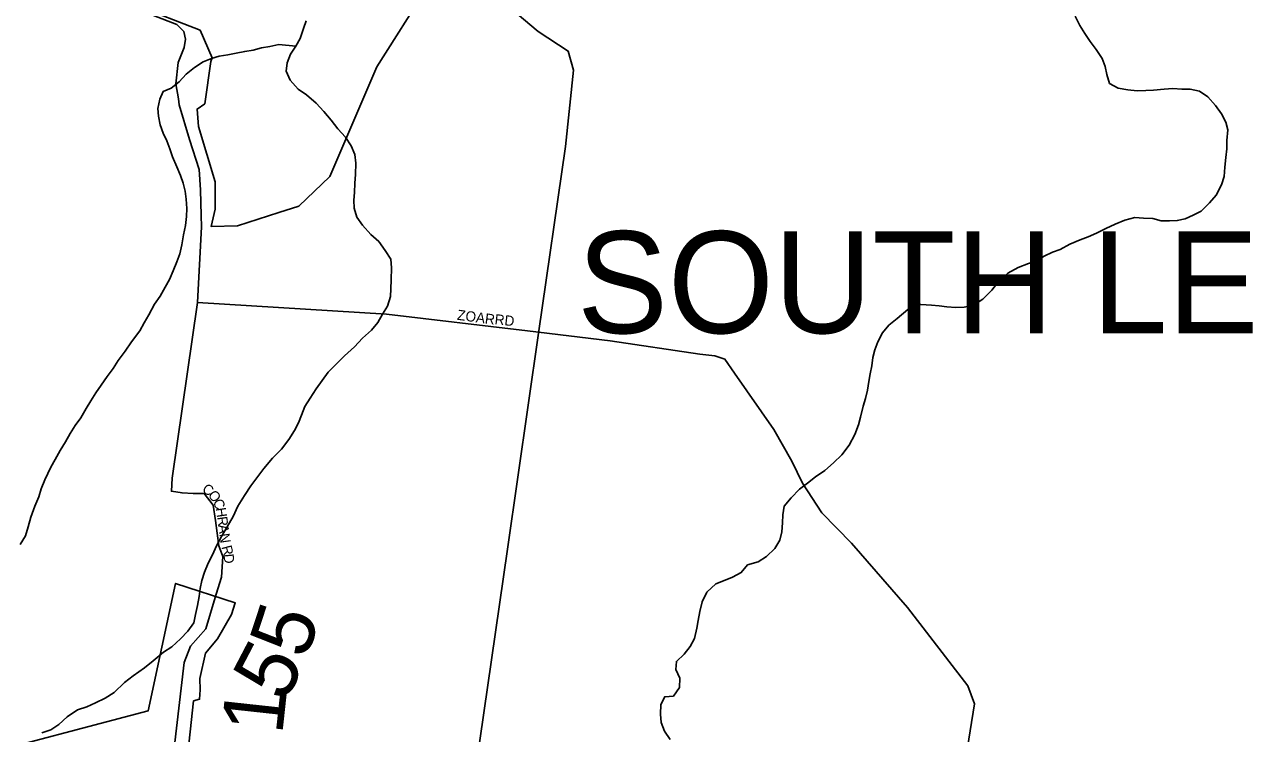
# Model space of a CAD drawing. Extents: x 0 to 34, y -4 to 22.
# Drawn here: x 5.794 to 6.594, y 16.882 to 17.346 of the extents above; entities that cross this region are included whole.
import ezdxf

# ---------------------------------------------------------------- set-up
doc = ezdxf.new("R2010")
doc.units = 0
for name, color, linetype in [('GM_X_City_Street', 7, 'Continuous'), ('GM_X_City_Street_Text', 7, 'Continuous'), ('GM_X_Corporation', 7, 'Continuous'), ('GM_X_Corporation_Text', 7, 'Continuous'), ('GM_X_County_Road', 7, 'Continuous'), ('GM_X_Minor_River', 7, 'Continuous'), ('GM_X_Township_Road', 7, 'Continuous'), ('GM_X_Township_Road_Text', 7, 'Continuous')]:
    doc.layers.add(name, color=color, linetype=linetype)

msp = doc.modelspace()

# ---------------------------------------------------------------- linework, layer by layer
at = {"layer": 'GM_X_City_Street'}
for points in [[(5.89507, 17.29738), (5.89345, 17.30734), (5.895, 17.3211), (5.89879, 17.33091), (5.89964, 17.33642), (5.89861, 17.34158), (5.89414, 17.34605), (5.86627, 17.35672), (5.84872, 17.36257), (5.8408, 17.36601), (5.82996, 17.37083), (5.80845, 17.38339), (5.78505, 17.39371), (5.73206, 17.41333), (5.69146, 17.42984), (5.64225, 17.44911), (5.6075, 17.46529), (5.57168, 17.47678), (5.51141, 17.49667), (5.40296, 17.52841)], [(6.12342, 17.14557), (6.03127, 17.15662), (5.90758, 17.16423), (5.91028, 17.21366), (5.91003, 17.22109)], [(5.90467, 17.03925), (5.89749, 17.03961), (5.89056, 17.04077), (5.89094, 17.04924), (5.90758, 17.16423)], [(5.91989, 16.97341), (5.92325, 16.98446), (5.92414, 16.99807), (5.92166, 17.00508), (5.91945, 17.0217), (5.91791, 17.03172), (5.91194, 17.03923), (5.905, 17.03923), (5.90467, 17.03925)]]:
    msp.add_lwpolyline(points, dxfattribs=at)
at = {"layer": 'GM_X_Corporation'}
for points in [[(5.86775, 17.35851), (5.90933, 17.34238), (5.91729, 17.32432), (5.91637, 17.32182), (5.9124, 17.29424), (5.90736, 17.29074), (5.90831, 17.27944), (5.91925, 17.2432), (5.91919, 17.22533), (5.91646, 17.21399), (5.93381, 17.21437), (5.94739, 17.21873), (5.96072, 17.22301), (5.97392, 17.22724), (5.99423, 17.24672), (6.02496, 17.31841), (6.05778, 17.37054)], [(6.11264, 17.35661), (6.13056, 17.34146), (6.1502, 17.32861), (6.15372, 17.31617), (6.14829, 17.26619), (6.13072, 17.14425), (6.11033, 17.00278), (6.08447, 16.8233), (5.99367, 16.83639), (5.98966, 16.80464), (5.89561, 16.81652), (5.90507, 16.90361), (5.90894, 16.90463), (5.90928, 16.91075), (5.90918, 16.91835), (5.91273, 16.93477), (5.92073, 16.94425), (5.92992, 16.96003), (5.93228, 16.96767), (5.89327, 16.9805), (5.87524, 16.89709), (5.63389, 16.83333)]]:
    msp.add_lwpolyline(points, dxfattribs=at)
at = {"layer": 'GM_X_County_Road'}
for points in [[(5.91003, 17.22109), (5.90945, 17.238), (5.90859, 17.25125), (5.90239, 17.27086), (5.89569, 17.29358), (5.89507, 17.29738)], [(6.61254, 16.4676), (6.57752, 16.52648), (6.53717, 16.58653), (6.49462, 16.64341), (6.45426, 16.70212), (6.42446, 16.75396), (6.41787, 16.7687), (6.41423, 16.779), (6.40811, 16.80957), (6.4076, 16.84871), (6.41599, 16.90164), (6.41166, 16.91348), (6.37222, 16.96469), (6.33546, 17.00676), (6.31619, 17.02672), (6.30338, 17.04608), (6.29642, 17.06037), (6.28477, 17.08116), (6.25889, 17.11808), (6.2527, 17.12703), (6.24616, 17.12926), (6.23635, 17.13047), (6.17768, 17.13907), (6.12342, 17.14557)]]:
    msp.add_lwpolyline(points, dxfattribs=at)
at = {"layer": 'GM_X_Minor_River'}
for points in [[(5.80581, 16.88281), (5.81172, 16.88459), (5.81687, 16.88825), (5.8223, 16.89324), (5.82906, 16.89768), (5.83525, 16.89972), (5.84091, 16.9023), (5.84711, 16.90541), (5.85306, 16.90906), (5.85986, 16.91563), (5.86555, 16.92009), (5.87286, 16.92532), (5.87855, 16.92977), (5.88534, 16.93554), (5.89074, 16.93893), (5.89645, 16.94419), (5.90135, 16.94919), (5.90519, 16.95474), (5.90635, 16.96007), (5.90752, 16.96594), (5.90869, 16.9718), (5.90931, 16.97713), (5.91047, 16.98246), (5.91216, 16.98778), (5.91467, 16.99362), (5.91744, 16.99919), (5.91994, 17.00503), (5.92325, 17.01113), (5.92711, 17.01748), (5.93096, 17.02411), (5.93402, 17.03101), (5.93842, 17.03789), (5.94254, 17.04424), (5.94637, 17.04952), (5.95102, 17.0556), (5.95675, 17.06246), (5.96247, 17.06825), (5.96739, 17.07459), (5.97096, 17.08041), (5.97372, 17.08545), (5.97568, 17.09049), (5.97791, 17.09607), (5.98122, 17.10163), (5.98533, 17.10772), (5.98917, 17.11327), (5.993, 17.11855), (5.99845, 17.12408), (6.00388, 17.12934), (6.0104, 17.13512), (6.01558, 17.14092), (6.02155, 17.14617), (6.02565, 17.15118), (6.02868, 17.15648), (6.03198, 17.16178), (6.03396, 17.16816), (6.03405, 17.17324), (6.03441, 17.17912), (6.03454, 17.18686), (6.0341, 17.19248), (6.03045, 17.19816), (6.02627, 17.2041), (6.021, 17.20873), (6.01548, 17.2147), (6.01183, 17.22011), (6.01006, 17.22601), (6.00987, 17.2311), (6.01023, 17.23617), (6.0106, 17.24231), (6.01096, 17.24792), (6.01109, 17.2554), (6.01065, 17.26102), (6.00807, 17.26668), (6.00441, 17.27235), (5.99942, 17.27778), (5.99497, 17.28346), (5.99025, 17.28915), (5.98526, 17.29457), (5.97893, 17.30002), (5.97338, 17.30385), (5.96813, 17.30955), (5.96555, 17.31547), (5.96618, 17.32108), (5.96841, 17.32665), (5.97198, 17.33194), (5.97474, 17.33698), (5.97699, 17.34336), (5.97868, 17.34841)], [(6.58175, 17.27712), (6.5805, 17.28222), (6.57765, 17.28761), (6.57373, 17.29302), (6.56874, 17.29871), (6.56319, 17.30254), (6.55705, 17.3037), (6.55171, 17.30379), (6.54583, 17.30415), (6.5402, 17.3037), (6.53323, 17.30301), (6.52815, 17.30282), (6.52253, 17.30265), (6.51639, 17.30328), (6.50999, 17.30445), (6.50442, 17.30748), (6.50265, 17.31338), (6.5014, 17.31848), (6.49961, 17.32386), (6.4957, 17.3298), (6.49177, 17.33494), (6.48812, 17.34008), (6.485, 17.34548), (6.48189, 17.35141)], [(5.79156, 17.006), (5.79513, 17.01156), (5.79684, 17.01742), (5.79855, 17.0238), (5.80108, 17.03098), (5.80385, 17.03709), (5.80528, 17.04241), (5.80779, 17.04825), (5.81167, 17.05648), (5.81443, 17.06151), (5.81774, 17.06734), (5.82131, 17.07316), (5.82434, 17.07846), (5.82764, 17.08376), (5.8312, 17.08878), (5.83478, 17.09487), (5.83781, 17.0999), (5.84111, 17.1052), (5.84467, 17.11022), (5.84851, 17.11577), (5.85234, 17.12106), (5.85564, 17.12635), (5.86029, 17.13242), (5.86441, 17.13851), (5.86988, 17.14564), (5.87264, 17.15094), (5.87567, 17.15624), (5.87953, 17.16313), (5.8831, 17.16842), (5.88641, 17.17425), (5.88917, 17.17928), (5.89167, 17.18486), (5.89417, 17.1907), (5.89613, 17.19601), (5.8973, 17.20187), (5.89849, 17.20854), (5.89966, 17.21467), (5.90029, 17.22054), (5.90065, 17.22561), (5.90021, 17.23177), (5.8995, 17.23713), (5.89825, 17.24223), (5.89646, 17.24733), (5.89415, 17.25298), (5.89132, 17.25944), (5.88953, 17.26482), (5.88748, 17.26993), (5.88516, 17.27505), (5.88311, 17.28042), (5.88213, 17.28605), (5.88168, 17.29114), (5.88286, 17.29727), (5.88508, 17.30232), (5.89047, 17.30437), (5.89562, 17.30856), (5.90025, 17.31357), (5.90568, 17.31803), (5.91135, 17.32168), (5.91674, 17.32373), (5.92185, 17.32526), (5.92748, 17.32623), (5.93285, 17.32722), (5.93849, 17.32846), (5.94411, 17.32918), (5.94949, 17.3307), (5.95486, 17.33168), (5.96076, 17.33292), (5.97198, 17.33194)], [(6.21687, 16.87843), (6.21322, 16.88383), (6.21091, 16.88948), (6.21046, 16.89483), (6.21084, 16.90124), (6.21333, 16.90628), (6.21896, 16.90673), (6.22306, 16.91228), (6.22317, 16.91842), (6.22059, 16.92408), (6.22094, 16.92942), (6.2261, 16.93415), (6.22993, 16.93917), (6.2327, 16.94447), (6.23441, 16.95113), (6.2353, 16.95619), (6.2362, 16.96206), (6.23791, 16.96845), (6.24096, 16.97482), (6.24667, 16.98007), (6.25179, 16.98213), (6.25771, 16.98444), (6.26338, 16.98756), (6.26748, 16.99257), (6.27447, 16.9946), (6.27987, 16.99799), (6.28531, 17.00325), (6.28861, 17.00881), (6.29004, 17.01414), (6.29041, 17.02001), (6.2905, 17.02536), (6.29139, 17.03096), (6.29603, 17.0365), (6.30148, 17.04202), (6.30663, 17.04595), (6.31205, 17.05014), (6.318, 17.05433), (6.3237, 17.05932), (6.32914, 17.06458), (6.33406, 17.07091), (6.33766, 17.07781), (6.34017, 17.08418), (6.34133, 17.08924), (6.34305, 17.09644), (6.34474, 17.10149), (6.3459, 17.10682), (6.3468, 17.11242), (6.34768, 17.11748), (6.34885, 17.12281), (6.34947, 17.12814), (6.35089, 17.1332), (6.35285, 17.13852), (6.35589, 17.14435), (6.35999, 17.14936), (6.36541, 17.15382), (6.37247, 17.15959), (6.38081, 17.16294), (6.38776, 17.16256), (6.39284, 17.16194), (6.39791, 17.16133), (6.40379, 17.16097), (6.40914, 17.16115), (6.41531, 17.16239), (6.42153, 17.1663), (6.42725, 17.17236), (6.43135, 17.17738), (6.43787, 17.18342), (6.44462, 17.18706), (6.45135, 17.18962), (6.45646, 17.19141), (6.4616, 17.19454), (6.46699, 17.19713), (6.4721, 17.19892), (6.47831, 17.2023), (6.48505, 17.20513), (6.49043, 17.20718), (6.49582, 17.2095), (6.50202, 17.21261), (6.50796, 17.21546), (6.51442, 17.21803), (6.52087, 17.2198), (6.52648, 17.21945), (6.53263, 17.21908), (6.53822, 17.21766), (6.54357, 17.21757), (6.54865, 17.21776), (6.55376, 17.21902), (6.55915, 17.22134), (6.56427, 17.22393), (6.56972, 17.22946), (6.57408, 17.23447), (6.57767, 17.24109), (6.57937, 17.24668), (6.57974, 17.25282), (6.58038, 17.25896), (6.58101, 17.26483), (6.5811, 17.27018), (6.58175, 17.27712)]]:
    msp.add_lwpolyline(points, dxfattribs=at)
at = {"layer": 'GM_X_Township_Road'}
msp.add_lwpolyline([(5.8572, 16.57167), (5.89878, 16.92871), (5.90307, 16.93929), (5.913, 16.95079), (5.91989, 16.97341)], dxfattribs=at)

# ---------------------------------------------------------------- texts
at = {"layer": 'GM_X_City_Street_Text'}
for s, height, rotation, p in [('ZOAR', 0.006667, 352.50295, (6.07718, 17.15294)), ('RD', 0.006667, 353.99459, (6.10179, 17.15001)), ('C', 0.00667, 328.99876, (5.91008, 17.04056)), ('O', 0.00667, 306.6557, (5.9141, 17.0383)), ('C', 0.00667, 294.65301, (5.91742, 17.03391)), ('H', 0.00667, 278.4454, (5.91948, 17.02959)), ('R', 0.00667, 277.89314, (5.92034, 17.02381)), ('A', 0.00667, 277.89687, (5.92106, 17.01858)), ('N', 0.00667, 277.89687, (5.92187, 17.01277)), ('R', 0.00667, 285.08478, (5.92323, 17.00434)), ('D', 0.00667, 275.44966, (5.92455, 16.99954))]:
    msp.add_text(s, height=height, rotation=rotation, dxfattribs=at).set_placement(p)
at = {"layer": 'GM_X_Corporation_Text'}
msp.add_text('SOUTH LEBANON', height=0.0666667, rotation=0.00001, dxfattribs=at).set_placement((6.15595, 17.14414))
at = {"layer": 'GM_X_Township_Road_Text'}
for s, rotation, p in [('5', 71.75947, (5.9787, 16.93002)), ('5', 62.40626, (5.96451, 16.90163)), ('1', 83.81787, (5.963, 16.8809))]:
    msp.add_text(s, height=0.04, rotation=rotation, dxfattribs=at).set_placement(p)

doc.saveas('drawing.dxf')
